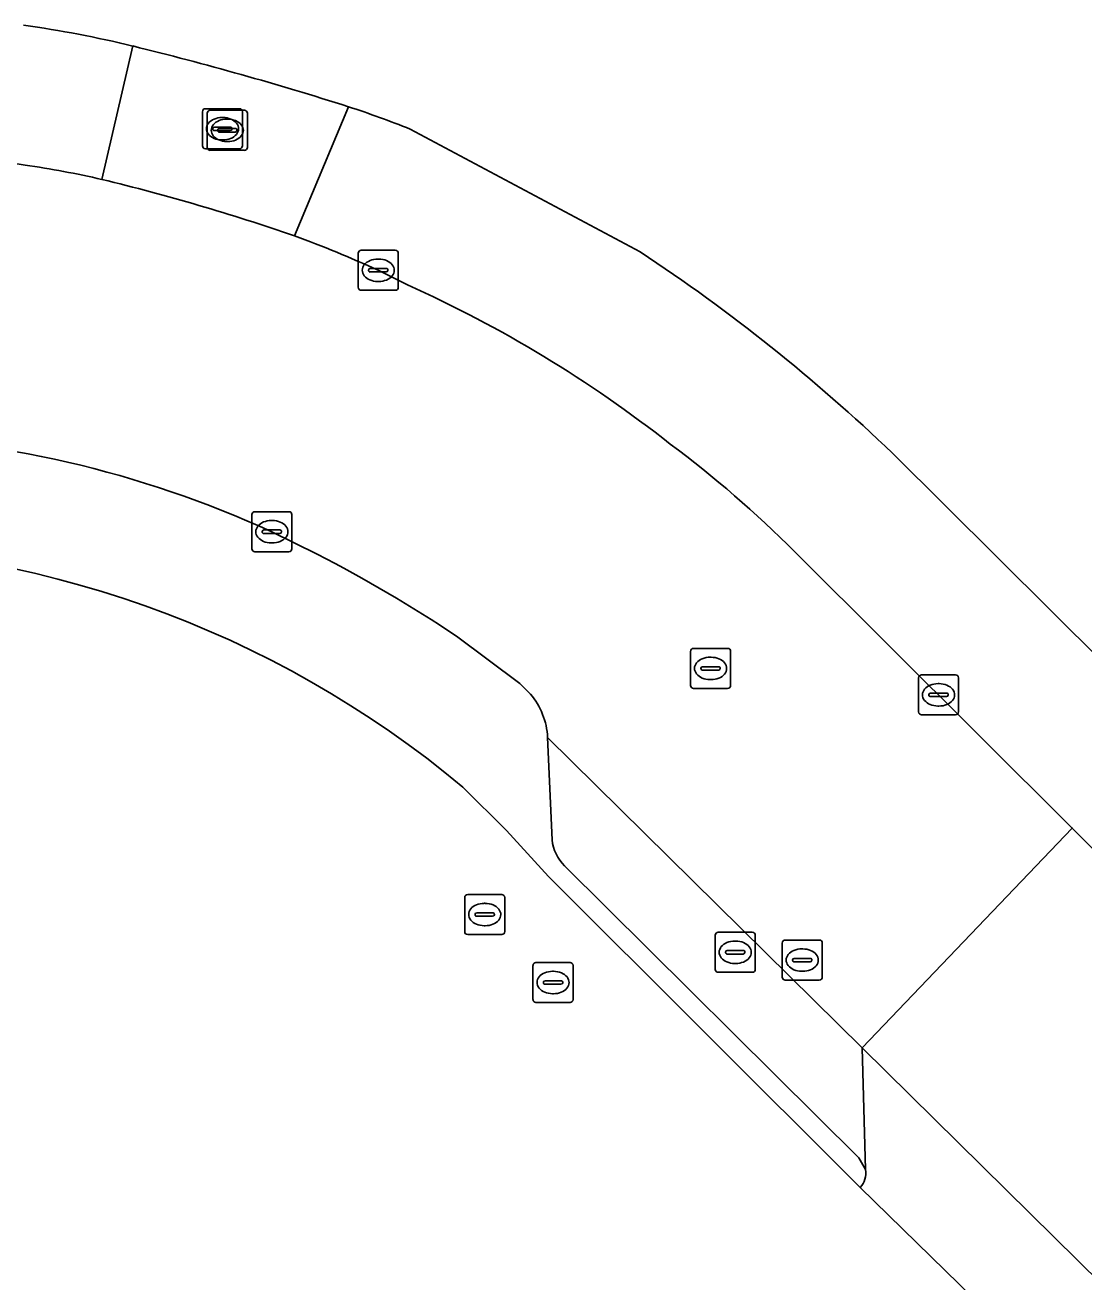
# Model space of a CAD drawing. Extents: x 155018 to 156648, y 383979 to 385733.
# Drawn here: x 155554.57 to 155581.01, y 385444.65 to 385476.04 of the extents above; entities that cross this region are included whole.
import ezdxf

# ---------------------------------------------------------------- set-up
doc = ezdxf.new("R2010")
doc.units = 0
for name, color, linetype in [('IMGEO_Brandkraan', 7, 'Continuous'), ('IMGEO_Erf', 7, 'Continuous'), ('IMGEO_Kolk', 7, 'Continuous'), ('IMGEO_Parkeervlak_open', 7, 'Continuous'), ('IMGEO_Rijbaan_lokaal_gesloten', 7, 'Continuous'), ('IMGEO_Rijbaan_lokaal_open', 7, 'Continuous'), ('IMGEO_Rioolput', 7, 'Continuous'), ('IMGEO_Voetpad_open', 7, 'Continuous')]:
    doc.layers.add(name, color=color, linetype=linetype)

msp = doc.modelspace()

# ---------------------------------------------------------------- linework, layer by layer
at = {"layer": 'IMGEO_Brandkraan'}
for p, q in [((155571.88, 385453.38), (155572.732, 385453.38)), ((155571.805, 385452.454), (155571.805, 385453.306)), ((155572.293, 385453.16), (155572.318, 385453.16)), ((155572.806, 385453.306), (155572.806, 385452.454)), ((155572.064, 385452.874), (155572.064, 385452.886)), ((155572.502, 385452.837), (155572.104, 385452.837)), ((155572.107, 385452.923), (155572.505, 385452.923)), ((155572.548, 385452.886), (155572.548, 385452.874)), ((155572.316, 385452.6), (155572.291, 385452.6)), ((155572.732, 385452.38), (155571.88, 385452.38))]:
    msp.add_line(p, q, dxfattribs=at)
for points in [[(155571.88, 385453.38), (155572.732, 385453.38)], [(155571.805, 385452.454), (155571.805, 385453.306)], [(155572.806, 385453.306), (155572.806, 385452.454)], [(155572.732, 385452.38), (155571.88, 385452.38)]]:
    msp.add_lwpolyline(points, dxfattribs=at)
for centre, radius, start, end in [((155571.882, 385453.304), 0.0765, 91.552, 178.448), ((155571.882, 385453.304), 0.0765, 91.552, 178.448), ((155572.73, 385453.304), 0.0765, 1.552, 88.448), ((155572.73, 385453.304), 0.0765, 1.552, 88.448), ((155572.104, 385452.883), 0.0403, 85.8775, 175.7526), ((155572.101, 385452.873), 0.0366, 178.938, 274.7102), ((155572.505, 385452.88), 0.043, 264.8664, 352.4533), ((155572.509, 385452.885), 0.0386, 1.7309, 96.639), ((155571.882, 385452.456), 0.0765, 181.552, 268.448), ((155571.882, 385452.456), 0.0765, 181.552, 268.448), ((155572.73, 385452.456), 0.0765, 271.552, 358.448), ((155572.73, 385452.456), 0.0765, 271.552, 358.448)]:
    msp.add_arc(centre, radius, start, end, dxfattribs=at)
for centre, major_axis, ratio, start_param, end_param in [((155572.292, 385452.88), (-0.387, 0.002), 0.722429, 4.712389, 7.853982), ((155572.317, 385452.88), (-0.39, 0.002), 0.717154, 1.570796, 4.712389)]:
    msp.add_ellipse(centre, major_axis=major_axis, ratio=ratio, start_param=start_param, end_param=end_param, dxfattribs=at)
at = {"layer": 'IMGEO_Erf'}
for points in [[(155564.191, 385473.441), (155569.931, 385470.377)], [(155576.236, 385465.344), (155585.459, 385456.178), (155589.729, 385451.936), (155605.692, 385436.071), (155611.873, 385429.93), (155613.711, 385428.103), (155621.131, 385420.729), (155649.479, 385392.559), (155690.84, 385351.455), (155696.184, 385346.145), (155724.68, 385317.827), (155726.139, 385316.671)], [(155662.029, 385360.936), (155658.977, 385363.963), (155649.783, 385373.08), (155647.818, 385375.029), (155643.6, 385379.33), (155642.136, 385380.784), (155609.569, 385413.073), (155599.874, 385422.748), (155597.141, 385425.499), (155581.85, 385440.722), (155581.441, 385441.13), (155575.427, 385447.004), (155567.64, 385454.776), (155566.591, 385455.924), (155565.506, 385457.003)]]:
    msp.add_lwpolyline(points, dxfattribs=at)
for centre, radius, start, end in [((155550.431, 385447.178), 29.15, 76.4514, 81.9086), ((155536.993, 385393.191), 84.784, 72.3861, 76.17015), ((155554.008, 385447.759), 27.627, 68.3726, 71.7746), ((155544.941, 385432.606), 45.29, 46.2914, 56.511), ((155548.885, 385437.099), 25.931, 50.1368, 90.7099)]:
    msp.add_arc(centre, radius, start, end, dxfattribs=at)
at = {"layer": 'IMGEO_Kolk'}
for p, q in [((155562.89, 385469.489), (155562.89, 385470.341)), ((155562.965, 385470.415), (155563.817, 385470.415)), ((155563.891, 385470.341), (155563.891, 385469.489)), ((155563.378, 385470.195), (155563.403, 385470.195)), ((155563.149, 385469.909), (155563.149, 385469.921)), ((155563.587, 385469.872), (155563.189, 385469.872)), ((155563.192, 385469.958), (155563.59, 385469.958)), ((155563.633, 385469.921), (155563.633, 385469.909)), ((155563.817, 385469.415), (155562.965, 385469.415)), ((155563.401, 385469.635), (155563.376, 385469.635)), ((155560.233, 385462.959), (155560.233, 385463.811)), ((155560.308, 385463.885), (155561.16, 385463.885)), ((155561.234, 385463.811), (155561.234, 385462.959)), ((155560.535, 385463.428), (155560.933, 385463.428)), ((155560.721, 385463.665), (155560.746, 385463.665)), ((155560.492, 385463.379), (155560.492, 385463.391)), ((155560.93, 385463.342), (155560.532, 385463.342)), ((155560.744, 385463.105), (155560.719, 385463.105)), ((155560.976, 385463.391), (155560.976, 385463.379)), ((155561.16, 385462.885), (155560.308, 385462.885)), ((155576.882, 385458.884), (155576.882, 385459.736)), ((155576.957, 385459.81), (155577.809, 385459.81)), ((155577.883, 385459.736), (155577.883, 385458.884)), ((155577.184, 385459.353), (155577.582, 385459.353)), ((155577.37, 385459.59), (155577.395, 385459.59)), ((155577.141, 385459.304), (155577.141, 385459.316)), ((155577.579, 385459.267), (155577.181, 385459.267)), ((155577.393, 385459.03), (155577.368, 385459.03)), ((155577.625, 385459.316), (155577.625, 385459.304)), ((155577.809, 385458.81), (155576.957, 385458.81)), ((155573.478, 385452.259), (155573.478, 385453.111)), ((155573.553, 385453.185), (155574.405, 385453.185)), ((155574.479, 385453.111), (155574.479, 385452.259)), ((155573.966, 385452.965), (155573.991, 385452.965)), ((155573.737, 385452.679), (155573.737, 385452.691)), ((155574.175, 385452.642), (155573.777, 385452.642)), ((155573.78, 385452.728), (155574.178, 385452.728)), ((155574.221, 385452.691), (155574.221, 385452.679)), ((155574.405, 385452.185), (155573.553, 385452.185)), ((155573.989, 385452.405), (155573.964, 385452.405))]:
    msp.add_line(p, q, dxfattribs=at)
for points in [[(155562.89, 385469.489), (155562.89, 385470.341)], [(155562.965, 385470.415), (155563.817, 385470.415)], [(155563.891, 385470.341), (155563.891, 385469.489)], [(155563.817, 385469.415), (155562.965, 385469.415)], [(155560.233, 385462.959), (155560.233, 385463.811)], [(155560.308, 385463.885), (155561.16, 385463.885)], [(155561.234, 385463.811), (155561.234, 385462.959)], [(155561.16, 385462.885), (155560.308, 385462.885)], [(155576.882, 385458.884), (155576.882, 385459.736)], [(155576.957, 385459.81), (155577.809, 385459.81)], [(155577.883, 385459.736), (155577.883, 385458.884)], [(155577.809, 385458.81), (155576.957, 385458.81)], [(155573.478, 385452.259), (155573.478, 385453.111)], [(155573.553, 385453.185), (155574.405, 385453.185)], [(155574.479, 385453.111), (155574.479, 385452.259)], [(155574.405, 385452.185), (155573.553, 385452.185)]]:
    msp.add_lwpolyline(points, dxfattribs=at)
for centre, radius, start, end in [((155562.967, 385470.339), 0.0765, 91.552, 178.448), ((155562.967, 385470.339), 0.0765, 91.552, 178.448), ((155563.815, 385470.339), 0.0765, 1.552, 88.448), ((155563.815, 385470.339), 0.0765, 1.552, 88.448), ((155563.189, 385469.918), 0.0403, 85.8775, 175.7526), ((155563.186, 385469.908), 0.0366, 178.938, 274.7102), ((155563.59, 385469.915), 0.043, 264.8664, 352.4533), ((155563.594, 385469.92), 0.0386, 1.7309, 96.639), ((155562.967, 385469.491), 0.0765, 181.552, 268.448), ((155562.967, 385469.491), 0.0765, 181.552, 268.448), ((155563.815, 385469.491), 0.0765, 271.552, 358.448), ((155563.815, 385469.491), 0.0765, 271.552, 358.448), ((155560.31, 385463.809), 0.0765, 91.552, 178.448), ((155560.31, 385463.809), 0.0765, 91.552, 178.448), ((155561.158, 385463.809), 0.0765, 1.552, 88.448), ((155561.158, 385463.809), 0.0765, 1.552, 88.448), ((155560.532, 385463.388), 0.0403, 85.8775, 175.7526), ((155560.937, 385463.39), 0.0386, 1.7309, 96.639), ((155560.529, 385463.378), 0.0366, 178.938, 274.7102), ((155560.933, 385463.385), 0.043, 264.8664, 352.4533), ((155560.31, 385462.961), 0.0765, 181.552, 268.448), ((155560.31, 385462.961), 0.0765, 181.552, 268.448), ((155561.158, 385462.961), 0.0765, 271.552, 358.448), ((155561.158, 385462.961), 0.0765, 271.552, 358.448), ((155576.959, 385459.734), 0.0765, 91.552, 178.448), ((155576.959, 385459.734), 0.0765, 91.552, 178.448), ((155577.807, 385459.734), 0.0765, 1.552, 88.448), ((155577.807, 385459.734), 0.0765, 1.552, 88.448), ((155577.181, 385459.313), 0.0403, 85.8775, 175.7526), ((155577.586, 385459.315), 0.0386, 1.7309, 96.639), ((155577.178, 385459.303), 0.0366, 178.938, 274.7102), ((155577.582, 385459.31), 0.043, 264.8664, 352.4533), ((155576.959, 385458.886), 0.0765, 181.552, 268.448), ((155576.959, 385458.886), 0.0765, 181.552, 268.448), ((155577.807, 385458.886), 0.0765, 271.552, 358.448), ((155577.807, 385458.886), 0.0765, 271.552, 358.448), ((155573.555, 385453.109), 0.0765, 91.552, 178.448), ((155573.555, 385453.109), 0.0765, 91.552, 178.448), ((155574.403, 385453.109), 0.0765, 1.552, 88.448), ((155574.403, 385453.109), 0.0765, 1.552, 88.448), ((155573.777, 385452.688), 0.0403, 85.8775, 175.7526), ((155573.774, 385452.678), 0.0366, 178.938, 274.7102), ((155574.178, 385452.685), 0.043, 264.8664, 352.4533), ((155574.182, 385452.69), 0.0386, 1.7309, 96.639), ((155573.555, 385452.261), 0.0765, 181.552, 268.448), ((155573.555, 385452.261), 0.0765, 181.552, 268.448), ((155574.403, 385452.261), 0.0765, 271.552, 358.448), ((155574.403, 385452.261), 0.0765, 271.552, 358.448)]:
    msp.add_arc(centre, radius, start, end, dxfattribs=at)
for centre, major_axis, ratio, start_param, end_param in [((155563.377, 385469.915), (-0.387, 0.002), 0.722429, 4.712389, 7.853982), ((155563.402, 385469.915), (-0.39, 0.002), 0.717154, 1.570796, 4.712389), ((155560.72, 385463.385), (-0.387, 0.002), 0.722429, 4.712389, 7.853982), ((155560.745, 385463.385), (-0.39, 0.002), 0.717154, 1.570796, 4.712389), ((155577.369, 385459.31), (-0.387, 0.002), 0.722429, 4.712389, 7.853982), ((155577.394, 385459.31), (-0.39, 0.002), 0.717154, 1.570796, 4.712389), ((155573.965, 385452.685), (-0.387, 0.002), 0.722429, 4.712389, 7.853982), ((155573.99, 385452.685), (-0.39, 0.002), 0.717154, 1.570796, 4.712389)]:
    msp.add_ellipse(centre, major_axis=major_axis, ratio=ratio, start_param=start_param, end_param=end_param, dxfattribs=at)
at = {"layer": 'IMGEO_Parkeervlak_open'}
for points in [[(155567.62, 385458.247), (155567.732, 385455.687)], [(155568.045, 385455.043), (155575.396, 385447.745), (155575.557, 385447.453), (155575.477, 385450.495), (155567.62, 385458.247)]]:
    msp.add_lwpolyline(points, dxfattribs=at)
msp.add_arc((155568.761, 385455.789), 1.034, 185.6643, 226.1775, dxfattribs=at)
at = {"layer": 'IMGEO_Rijbaan_lokaal_gesloten'}
for points in [[(155564.117, 385469.553), (155563.387, 385469.914)], [(155560.731, 385463.386), (155561.866, 385462.824)], [(155567.62, 385458.247), (155575.477, 385450.495), (155580.723, 385455.982), (155573.793, 385462.883)], [(155565.343, 385460.779), (155566.924, 385459.594), (155567.194, 385459.329)], [(155693.677, 385343.65), (155688.313, 385348.934), (155646.977, 385390.046), (155618.655, 385418.215), (155611.263, 385425.568), (155603.209, 385433.589), (155587.265, 385449.466), (155583.014, 385453.7), (155580.723, 385455.982), (155575.477, 385450.495), (155585.056, 385441.044), (155601.715, 385424.55), (155611.734, 385414.582), (155642.474, 385383.998), (155652.068, 385374.401), (155652.264, 385374.268), (155660.796, 385365.788), (155663.856, 385362.746), (155715.337, 385311.513)]]:
    msp.add_lwpolyline(points, dxfattribs=at)
for centre, radius, start, end in [((155549.427, 385434.57), 38.321, 82.2844, 85.945), ((155551.209, 385449.352), 23.434, 76.9789, 81.7493), ((155544.528, 385422.55), 51.055, 70.8234, 76.4504), ((155552.963, 385447.507), 24.713, 65.0521, 70.2897), ((155551.171, 385440.778), 31.553, 51.7991, 65.7768), ((155549.627, 385439.113), 26.692, 65.4178, 88.5793), ((155553.688, 385442.796), 28.42, 44.9737, 53.2705), ((155545.003, 385430.175), 36.747, 56.3917, 62.6844), ((155565.793, 385458.153), 1.829, 2.9577, 40.023)]:
    msp.add_arc(centre, radius, start, end, dxfattribs=at)
at = {"layer": 'IMGEO_Rijbaan_lokaal_open'}
for points in [[(155557.26, 385475.517), (155556.489, 385472.184)], [(155561.298, 385470.772), (155562.649, 385474)], [(155575.427, 385447.004), (155581.441, 385441.13), (155585.056, 385441.044), (155575.477, 385450.495)], [(155575.477, 385450.495), (155575.557, 385447.453)]]:
    msp.add_lwpolyline(points, dxfattribs=at)
for centre, radius, start, end in [((155536.993, 385393.191), 84.784, 72.3861, 76.17015), ((155544.528, 385422.55), 51.055, 70.8234, 76.4504), ((155575.035, 385447.361), 0.531, 317.7126, 9.9925)]:
    msp.add_arc(centre, radius, start, end, dxfattribs=at)
at = {"layer": 'IMGEO_Rioolput'}
for p, q in [((155558.999, 385473.024), (155558.999, 385473.876)), ((155559.074, 385473.95), (155559.926, 385473.95)), ((155559.12, 385472.985), (155559.12, 385473.837)), ((155559.195, 385473.911), (155560.047, 385473.911)), ((155560, 385473.876), (155560, 385473.024)), ((155560.121, 385473.837), (155560.121, 385472.985)), ((155559.258, 385473.444), (155559.258, 385473.456)), ((155559.301, 385473.493), (155559.699, 385473.493)), ((155559.422, 385473.454), (155559.82, 385473.454)), ((155559.487, 385473.73), (155559.512, 385473.73)), ((155559.608, 385473.691), (155559.633, 385473.691)), ((155559.742, 385473.456), (155559.742, 385473.444)), ((155559.696, 385473.407), (155559.298, 385473.407)), ((155559.379, 385473.405), (155559.379, 385473.417)), ((155559.817, 385473.368), (155559.419, 385473.368)), ((155559.51, 385473.17), (155559.485, 385473.17)), ((155559.863, 385473.417), (155559.863, 385473.405)), ((155559.926, 385472.95), (155559.074, 385472.95)), ((155560.047, 385472.911), (155559.195, 385472.911)), ((155559.631, 385473.131), (155559.606, 385473.131)), ((155571.189, 385459.544), (155571.189, 385460.396)), ((155571.264, 385460.47), (155572.116, 385460.47)), ((155572.19, 385460.396), (155572.19, 385459.544)), ((155571.448, 385459.964), (155571.448, 385459.976)), ((155571.491, 385460.013), (155571.889, 385460.013)), ((155571.677, 385460.25), (155571.702, 385460.25)), ((155571.932, 385459.976), (155571.932, 385459.964)), ((155571.886, 385459.927), (155571.488, 385459.927)), ((155571.7, 385459.69), (155571.675, 385459.69)), ((155572.116, 385459.47), (155571.264, 385459.47)), ((155565.624, 385454.323), (155566.476, 385454.323)), ((155565.549, 385453.397), (155565.549, 385454.249)), ((155566.037, 385454.103), (155566.062, 385454.103)), ((155566.55, 385454.249), (155566.55, 385453.397)), ((155565.808, 385453.817), (155565.808, 385453.829)), ((155566.246, 385453.78), (155565.848, 385453.78)), ((155565.851, 385453.866), (155566.249, 385453.866)), ((155566.292, 385453.829), (155566.292, 385453.817)), ((155566.06, 385453.543), (155566.035, 385453.543)), ((155566.476, 385453.323), (155565.624, 385453.323)), ((155567.255, 385451.699), (155567.255, 385452.551)), ((155567.33, 385452.625), (155568.182, 385452.625)), ((155568.256, 385452.551), (155568.256, 385451.699)), ((155567.514, 385452.119), (155567.514, 385452.131)), ((155567.557, 385452.168), (155567.955, 385452.168)), ((155567.743, 385452.405), (155567.768, 385452.405)), ((155567.998, 385452.131), (155567.998, 385452.119)), ((155567.952, 385452.082), (155567.554, 385452.082)), ((155567.766, 385451.845), (155567.741, 385451.845)), ((155568.182, 385451.625), (155567.33, 385451.625))]:
    msp.add_line(p, q, dxfattribs=at)
for points in [[(155558.999, 385473.024), (155558.999, 385473.876)], [(155559.074, 385473.95), (155559.926, 385473.95)], [(155559.12, 385472.985), (155559.12, 385473.837)], [(155559.195, 385473.911), (155560.047, 385473.911)], [(155560, 385473.876), (155560, 385473.024)], [(155560.121, 385473.837), (155560.121, 385472.985)], [(155559.926, 385472.95), (155559.074, 385472.95)], [(155560.047, 385472.911), (155559.195, 385472.911)], [(155571.189, 385459.544), (155571.189, 385460.396)], [(155571.264, 385460.47), (155572.116, 385460.47)], [(155572.19, 385460.396), (155572.19, 385459.544)], [(155572.116, 385459.47), (155571.264, 385459.47)], [(155565.624, 385454.323), (155566.476, 385454.323)], [(155565.549, 385453.397), (155565.549, 385454.249)], [(155566.55, 385454.249), (155566.55, 385453.397)], [(155566.476, 385453.323), (155565.624, 385453.323)], [(155567.255, 385451.699), (155567.255, 385452.551)], [(155567.33, 385452.625), (155568.182, 385452.625)], [(155568.256, 385452.551), (155568.256, 385451.699)], [(155568.182, 385451.625), (155567.33, 385451.625)]]:
    msp.add_lwpolyline(points, dxfattribs=at)
for centre, radius, start, end in [((155559.076, 385473.874), 0.0765, 91.552, 178.448), ((155559.076, 385473.874), 0.0765, 91.552, 178.448), ((155559.197, 385473.835), 0.0765, 91.552, 178.448), ((155559.197, 385473.835), 0.0765, 91.552, 178.448), ((155559.924, 385473.874), 0.0765, 1.552, 88.448), ((155559.924, 385473.874), 0.0765, 1.552, 88.448), ((155560.045, 385473.835), 0.0765, 1.552, 88.448), ((155560.045, 385473.835), 0.0765, 1.552, 88.448), ((155559.298, 385473.453), 0.0403, 85.8775, 175.7526), ((155559.419, 385473.414), 0.0403, 85.8775, 175.7526), ((155559.703, 385473.455), 0.0386, 1.7309, 96.639), ((155559.824, 385473.416), 0.0386, 1.7309, 96.639), ((155559.295, 385473.443), 0.0366, 178.938, 274.7102), ((155559.416, 385473.404), 0.0366, 178.938, 274.7102), ((155559.699, 385473.45), 0.043, 264.8664, 352.4533), ((155559.82, 385473.411), 0.043, 264.8664, 352.4533), ((155559.076, 385473.026), 0.0765, 181.552, 268.448), ((155559.076, 385473.026), 0.0765, 181.552, 268.448), ((155559.197, 385472.987), 0.0765, 181.552, 268.448), ((155559.197, 385472.987), 0.0765, 181.552, 268.448), ((155559.924, 385473.026), 0.0765, 271.552, 358.448), ((155559.924, 385473.026), 0.0765, 271.552, 358.448), ((155560.045, 385472.987), 0.0765, 271.552, 358.448), ((155560.045, 385472.987), 0.0765, 271.552, 358.448), ((155571.266, 385460.394), 0.0765, 91.552, 178.448), ((155571.266, 385460.394), 0.0765, 91.552, 178.448), ((155572.114, 385460.394), 0.0765, 1.552, 88.448), ((155572.114, 385460.394), 0.0765, 1.552, 88.448), ((155571.488, 385459.973), 0.0403, 85.8775, 175.7526), ((155571.485, 385459.963), 0.0366, 178.938, 274.7102), ((155571.889, 385459.97), 0.043, 264.8664, 352.4533), ((155571.893, 385459.975), 0.0386, 1.7309, 96.639), ((155571.266, 385459.546), 0.0765, 181.552, 268.448), ((155571.266, 385459.546), 0.0765, 181.552, 268.448), ((155572.114, 385459.546), 0.0765, 271.552, 358.448), ((155572.114, 385459.546), 0.0765, 271.552, 358.448), ((155565.626, 385454.247), 0.0765, 91.552, 178.448), ((155565.626, 385454.247), 0.0765, 91.552, 178.448), ((155566.474, 385454.247), 0.0765, 1.552, 88.448), ((155566.474, 385454.247), 0.0765, 1.552, 88.448), ((155565.848, 385453.826), 0.0403, 85.8775, 175.7526), ((155565.845, 385453.816), 0.0366, 178.938, 274.7102), ((155566.249, 385453.823), 0.043, 264.8664, 352.4533), ((155566.253, 385453.828), 0.0386, 1.7309, 96.639), ((155565.626, 385453.399), 0.0765, 181.552, 268.448), ((155565.626, 385453.399), 0.0765, 181.552, 268.448), ((155566.474, 385453.399), 0.0765, 271.552, 358.448), ((155566.474, 385453.399), 0.0765, 271.552, 358.448), ((155567.332, 385452.549), 0.0765, 91.552, 178.448), ((155567.332, 385452.549), 0.0765, 91.552, 178.448), ((155568.18, 385452.549), 0.0765, 1.552, 88.448), ((155568.18, 385452.549), 0.0765, 1.552, 88.448), ((155567.554, 385452.128), 0.0403, 85.8775, 175.7526), ((155567.551, 385452.118), 0.0366, 178.938, 274.7102), ((155567.955, 385452.125), 0.043, 264.8664, 352.4533), ((155567.959, 385452.13), 0.0386, 1.7309, 96.639), ((155567.332, 385451.701), 0.0765, 181.552, 268.448), ((155567.332, 385451.701), 0.0765, 181.552, 268.448), ((155568.18, 385451.701), 0.0765, 271.552, 358.448), ((155568.18, 385451.701), 0.0765, 271.552, 358.448)]:
    msp.add_arc(centre, radius, start, end, dxfattribs=at)
for centre, major_axis, ratio, start_param, end_param in [((155559.486, 385473.45), (-0.387, 0.002), 0.722429, 4.712389, 7.853982), ((155559.607, 385473.411), (-0.387, 0.002), 0.722429, 4.712389, 7.853982), ((155559.511, 385473.45), (-0.39, 0.002), 0.717154, 1.570796, 4.712389), ((155559.632, 385473.411), (-0.39, 0.002), 0.717154, 1.570796, 4.712389), ((155571.676, 385459.97), (-0.387, 0.002), 0.722429, 4.712389, 7.853982), ((155571.701, 385459.97), (-0.39, 0.002), 0.717154, 1.570796, 4.712389), ((155566.036, 385453.823), (-0.387, 0.002), 0.722429, 4.712389, 7.853982), ((155566.061, 385453.823), (-0.39, 0.002), 0.717154, 1.570796, 4.712389), ((155567.742, 385452.125), (-0.387, 0.002), 0.722429, 4.712389, 7.853982), ((155567.767, 385452.125), (-0.39, 0.002), 0.717154, 1.570796, 4.712389)]:
    msp.add_ellipse(centre, major_axis=major_axis, ratio=ratio, start_param=start_param, end_param=end_param, dxfattribs=at)
at = {"layer": 'IMGEO_Voetpad_open'}
for points in [[(155556.489, 385472.184), (155557.26, 385475.517)], [(155562.649, 385474), (155561.298, 385470.772)], [(155569.931, 385470.377), (155564.191, 385473.441)], [(155563.387, 385469.914), (155564.117, 385469.553)], [(155573.793, 385462.883), (155580.723, 385455.982), (155583.014, 385453.7), (155585.459, 385456.178), (155576.236, 385465.344)], [(155561.866, 385462.824), (155560.731, 385463.386)], [(155567.194, 385459.329), (155566.924, 385459.594), (155565.343, 385460.779)], [(155567.732, 385455.687), (155567.62, 385458.247)], [(155565.506, 385457.003), (155566.591, 385455.924), (155567.64, 385454.776), (155575.427, 385447.004)], [(155575.557, 385447.453), (155575.396, 385447.745), (155568.045, 385455.043)]]:
    msp.add_lwpolyline(points, dxfattribs=at)
for centre, radius, start, end in [((155550.431, 385447.178), 29.15, 76.4514, 81.9086), ((155554.008, 385447.759), 27.627, 68.3726, 71.7746), ((155549.427, 385434.57), 38.321, 82.2844, 85.945), ((155551.209, 385449.352), 23.434, 76.9789, 81.7493), ((155552.963, 385447.507), 24.713, 65.0521, 70.2897), ((155544.941, 385432.606), 45.29, 46.2914, 56.511), ((155551.171, 385440.778), 31.553, 51.7991, 65.7768), ((155549.627, 385439.113), 26.692, 65.4178, 88.5793), ((155553.688, 385442.796), 28.42, 44.9737, 53.2705), ((155548.885, 385437.099), 25.931, 50.1368, 90.7099), ((155545.003, 385430.175), 36.747, 56.3917, 62.6844), ((155565.793, 385458.153), 1.829, 2.9577, 40.023), ((155568.761, 385455.789), 1.034, 185.6643, 226.1775), ((155575.035, 385447.361), 0.531, 317.7126, 9.9925)]:
    msp.add_arc(centre, radius, start, end, dxfattribs=at)

doc.saveas('drawing.dxf')
